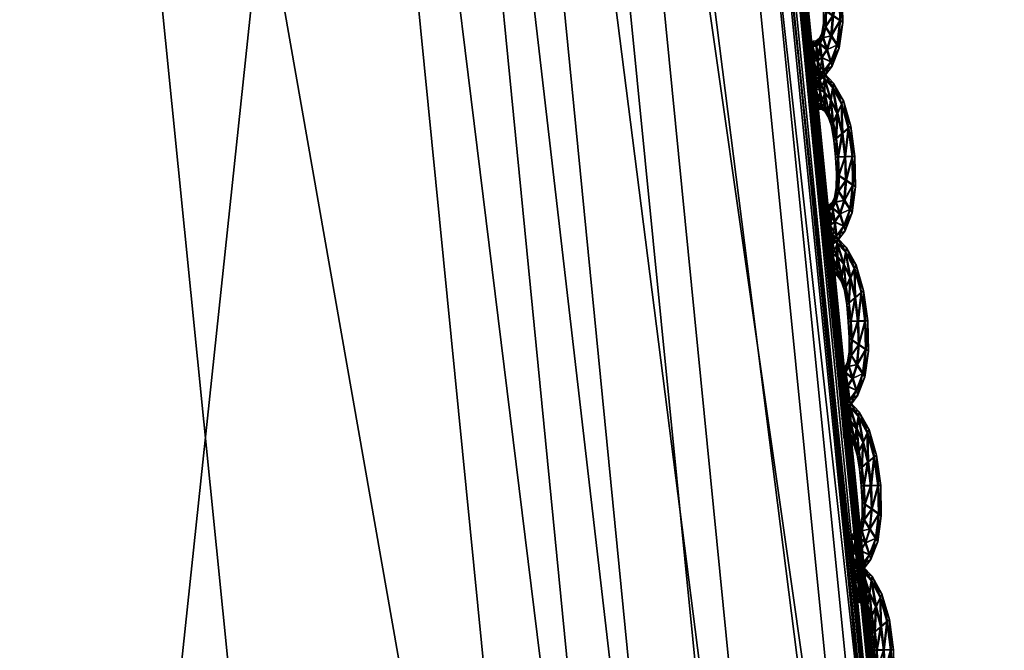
# Model space of a CAD drawing. Extents: x -7.4 to 7.4, y -11.5 to 9.8.
# Tile 385 of 469: x 7.078 to 7.428, y 1.599 to 1.822. Entities that reach past the tile are written whole.
import ezdxf

# ---------------------------------------------------------------- set-up
doc = ezdxf.new("R2010")
doc.units = 0
doc.header["$MEASUREMENT"] = 0
for name, color, linetype in [('A-FURN-3-ST', 150, 'Continuous'), ('A-FURN-3-ST-SEAM', 130, 'Continuous'), ('A-FURN-3-ST-SI', 160, 'Continuous')]:
    doc.layers.add(name, color=color, linetype=linetype)

msp = doc.modelspace()

# ---------------------------------------------------------------- meshes
at = {"layer": 'A-FURN-3-ST'}
mesh = msp.add_polyface(dxfattribs=at)
corners = [(6.79807, 4.56379, 17.6574), (7.0794, 3.58857, 17.67801), (7.07785, 3.58804, 17.67147), (7.28822, 2.48213, 17.70076), (7.2866, 2.48172, 17.69421), (7.08193, 3.58948, 17.68916), (7.29095, 2.48279, 17.71179), (6.8004, 4.56486, 17.66862), (7.41549, 1.23692, 17.70604), (7.29095, 2.48279, 17.68338), (7.28822, 2.48213, 17.68847), (7.41268, 1.23647, 17.71114), (7.33104, 1.22143, 17.75876), (7.20927, 2.45827, 17.73616), (7.18842, 2.45016, 17.75415), (6.9847, 3.54613, 17.73145), (6.95502, 3.52409, 17.82101), (7.15953, 2.43355, 17.84258), (7.00496, 3.55693, 17.71331), (7.24331, 2.4687, 17.73947), (7.03709, 3.57077, 17.71688), (6.72973, 4.52527, 17.69243), (6.75933, 4.54208, 17.69627), (7.06796, 3.58363, 17.71852), (7.27612, 2.47838, 17.74092), (7.36618, 1.22802, 17.76191), (7.40014, 1.23412, 17.7632), (6.79807, 4.56375, 17.64512), (7.0794, 3.58857, 17.66573), (7.08193, 3.58948, 17.66063), (6.79668, 4.56309, 17.65086), (7.4147, 1.23672, 17.75115), (7.29016, 2.4825, 17.72878), (7.41549, 1.23692, 17.73434), (7.08122, 3.58911, 17.70631), (6.78762, 4.55773, 17.69813), (6.79973, 4.56441, 17.68592), (7.41098, 1.23622, 17.71684), (7.41268, 1.23647, 17.72338), (6.86558, 3.4803, 18.00832), (7.07097, 2.40055, 18.02776)]
mesh.append_faces([[corners[k] for k in face] for face in [(0, 1, 2), (1, 3, 4), (4, 2, 1), (5, 6, 3), (3, 1, 5), (7, 5, 1), (8, 9, 10), (11, 10, 4), (12, 13, 14), (14, 15, 16), (16, 17, 14), (13, 18, 15), (15, 14, 13), (19, 20, 18), (18, 13, 19), (21, 18, 20), (22, 20, 23), (24, 23, 20), (20, 19, 24), (25, 19, 13), (26, 24, 19), (27, 28, 29), (28, 10, 9), (9, 29, 28), (2, 4, 10), (10, 28, 2), (30, 2, 28), (31, 32, 24), (33, 6, 32), (32, 34, 23), (23, 24, 32), (35, 23, 34), (36, 34, 5), (6, 5, 34), (34, 32, 6), (37, 4, 3), (38, 3, 6), (39, 40, 17), (17, 16, 39)]])
mesh = msp.add_polyface(dxfattribs=at)
corners = [(7.28822, 2.48213, 17.68847), (7.41268, 1.23647, 17.71114), (7.41549, 1.23692, 17.70604), (7.42329, -0.11335, 17.72247), (7.4261, -0.11318, 17.71734), (7.41098, 1.23622, 17.71684), (7.42159, -0.11343, 17.72818), (7.2866, 2.48172, 17.69421), (7.32012, -0.12072, 17.78766), (7.30979, 1.21632, 17.77656), (7.28138, 1.20586, 17.86388), (7.29174, -0.12455, 17.87437), (7.18842, 2.45016, 17.75415), (7.15953, 2.43355, 17.84258), (7.33104, 1.22143, 17.75876), (7.34141, -0.11883, 17.76993), (7.37663, -0.11644, 17.77306), (7.36618, 1.22802, 17.76191), (7.20927, 2.45827, 17.73616), (7.24331, 2.4687, 17.73947), (7.40014, 1.23412, 17.7632), (7.41066, -0.11417, 17.77427), (7.4253, -0.11322, 17.76233), (7.4147, 1.23672, 17.75115), (7.27612, 2.47838, 17.74092), (7.29016, 2.4825, 17.72878), (7.41549, 1.23692, 17.73434), (7.4261, -0.11318, 17.74563), (7.28822, 2.48213, 17.70076), (7.41268, 1.23647, 17.72338), (7.42329, -0.11335, 17.73472), (7.29095, 2.48279, 17.71179), (6.90353, 1.16466, 18.23564), (6.9137, -0.13967, 18.24374), (7.20377, -0.13218, 18.05602), (7.19337, 1.18501, 18.0467), (7.07097, 2.40055, 18.02776)]
mesh.append_faces([[corners[k] for k in face] for face in [(0, 1, 2), (1, 3, 4), (4, 2, 1), (5, 6, 3), (3, 1, 5), (7, 5, 1), (8, 9, 10), (10, 11, 8), (9, 12, 13), (13, 10, 9), (12, 9, 14), (15, 14, 9), (9, 8, 15), (16, 17, 14), (14, 15, 16), (18, 14, 17), (19, 17, 20), (21, 20, 17), (17, 16, 21), (22, 23, 20), (20, 21, 22), (24, 20, 23), (25, 23, 26), (27, 26, 23), (23, 22, 27), (28, 29, 5), (29, 30, 6), (6, 5, 29), (26, 27, 30), (30, 29, 26), (31, 26, 29), (32, 33, 34), (34, 35, 32), (32, 35, 36), (36, 35, 10), (10, 13, 36), (35, 34, 11), (11, 10, 35)]])
mesh = msp.add_polyface(dxfattribs=at)
corners = [(7.22977, 2.47974, 1.00292), (7.35379, 1.23499, 1.00342), (7.0974, 1.23355, 0.61819), (6.97746, 2.47748, 0.61819), (7.36432, -0.11388, 1.00364), (7.10761, -0.11441, 0.61819), (7.23187, -1.52018, 1.00345), (6.97947, -1.51977, 0.61819), (6.94358, -2.93336, 1.00296), (6.70064, -2.932, 0.61819), (6.49747, -4.30695, 1.00243), (6.26973, -4.302, 0.61819), (2.26399, -2.9313, 0.55836), (2.16775, -1.51952, 0.55836), (3.0253, -1.51952, 0.55836), (3.10702, -2.9313, 0.55836), (2.93167, -0.11466, 0.55836), (2.84505, 1.23285, 0.55836), (2.08805, -0.11466, 0.55836), (2.77575, 2.47636, 0.55836), (2.02663, 1.23285, 0.55836), (2.45224, -5.39073, 0.55836), (2.3693, -4.27613, 0.55836), (3.15503, -4.27547, 0.55836), (4.17159, -2.9313, 0.55836), (5.25451, -2.9313, 0.55836), (4.97271, -4.28639, 0.55836), (4.06343, -4.27934, 0.55836), (3.87811, -5.41615, 0.55836), (4.60186, -5.47272, 0.55836), (6.4913, -0.11462, 0.56582), (6.37871, -1.51956, 0.56582), (5.48815, -0.11466, 0.55836), (5.42456, -1.51952, 0.55836), (6.12967, -2.93138, 0.56582), (6.47938, 1.23293, 0.56582), (6.36909, 2.47649, 0.56582), (5.45958, 1.23285, 0.55836), (5.36104, 2.47636, 0.55836), (5.74344, -4.29463, 0.56582), (4.17689, -0.11466, 0.55836), (4.20372, -1.51956, 0.55836), (4.11143, 1.23285, 0.55836), (4.02429, 2.47636, 0.55836)]
mesh.append_faces([[corners[k] for k in face] for face in [(0, 1, 2), (2, 3, 0), (4, 5, 2), (2, 1, 4), (6, 7, 5), (5, 4, 6), (8, 9, 7), (7, 6, 8), (10, 11, 9), (9, 8, 10), (24, 25, 26), (26, 27, 24), (27, 26, 29), (30, 5, 7), (7, 31, 30), (32, 30, 31), (31, 33, 32), (33, 31, 34), (34, 25, 33), (31, 7, 9), (9, 34, 31), (3, 2, 35), (35, 36, 3), (36, 35, 37), (37, 38, 36), (35, 30, 32), (32, 37, 35), (2, 5, 30), (30, 35, 2), (34, 9, 11), (11, 39, 34), (25, 34, 39), (39, 26, 25), (40, 32, 33), (33, 41, 40), (41, 33, 25), (25, 24, 41), (38, 37, 42), (42, 43, 38), (37, 32, 40), (40, 42, 37)]])
mesh.append_faces([[corners[k] for k in face] for face in [(12, 13, 14), (14, 15, 12), (16, 14, 13), (17, 16, 18), (19, 17, 20), (21, 22, 23), (22, 12, 15), (15, 23, 22), (27, 23, 15), (14, 16, 40), (15, 14, 41), (17, 19, 43), (16, 17, 42)]], dxfattribs={"vtx0": -1, "vtx1": -1, "vtx2": -1})
mesh.append_faces([[corners[k] for k in face] for face in [(15, 24, 27), (23, 27, 28)]], dxfattribs={"vtx0": -1, "vtx2": -1})
mesh.append_faces([[corners[k] for k in face] for face in [(40, 41, 14), (41, 24, 15), (43, 42, 17), (42, 40, 16)]], dxfattribs={"vtx1": -1, "vtx2": -1})
at = {"layer": 'A-FURN-3-ST-SEAM'}
mesh = msp.add_polyface(dxfattribs=at)
corners = [(7.36519, 1.85081, 17.70992), (7.36761, 1.84228, 17.71011), (7.36539, 1.84043, 17.71141), (7.36642, 1.83211, 17.71156), (7.36852, 1.84298, 17.70673), (7.36361, 1.84748, 17.71125), (7.36393, 1.83206, 17.71026), (7.36899, 1.83219, 17.7103), (7.37006, 1.83227, 17.70696), (7.36586, 1.85209, 17.70654), (7.36195, 1.85658, 17.70977), (7.36325, 1.83862, 17.71019), (7.36428, 1.82547, 17.71038), (7.3667, 1.82378, 17.71167), (7.36919, 1.83227, 17.70357), (7.36785, 1.84232, 17.70338), (7.36132, 1.85225, 17.71114), (7.36214, 1.84414, 17.71007), (7.36309, 1.83206, 17.70692), (7.36254, 1.83796, 17.7068), (7.36923, 1.82209, 17.71045), (7.37026, 1.82148, 17.70711), (7.36943, 1.82213, 17.70372), (7.36539, 1.85085, 17.70319), (7.36231, 1.85823, 17.70635), (7.35894, 1.85979, 17.70966), (7.36171, 1.84295, 17.70673), (7.36345, 1.82617, 17.70699), (7.36409, 1.81991, 17.71045), (7.3661, 1.81666, 17.71179), (7.36702, 1.82387, 17.70243), (7.36674, 1.83219, 17.70232), (7.36567, 1.84052, 17.70216), (7.35902, 1.85489, 17.71106), (7.36072, 1.84793, 17.71), (7.3606, 1.84632, 17.70665), (7.36345, 1.83866, 17.70346), (7.36416, 1.83211, 17.70353), (7.36239, 1.84418, 17.70334), (7.36816, 1.81344, 17.71057), (7.36903, 1.81229, 17.70722), (7.3684, 1.81352, 17.70384), (7.36638, 1.81674, 17.70251), (7.36393, 1.84752, 17.70201), (7.36219, 1.85662, 17.70304), (7.35902, 1.8616, 17.70623), (7.357, 1.86099, 17.70958), (7.36092, 1.84797, 17.70327), (7.36448, 1.82555, 17.70364), (7.36342, 1.82115, 17.70707), (7.36325, 1.81604, 17.71049), (7.36456, 1.81175, 17.71182), (7.36428, 1.81995, 17.70372), (7.35696, 1.86288, 17.70619), (7.3574, 1.85588, 17.71103), (7.35918, 1.85003, 17.70992), (7.35934, 1.84822, 17.70661), (7.35938, 1.85007, 17.70319), (7.36159, 1.85229, 17.7019), (7.36594, 1.80751, 17.71061), (7.36654, 1.80594, 17.7073), (7.36615, 1.80755, 17.70387), (7.36484, 1.81184, 17.70258), (7.36345, 1.81612, 17.70376), (7.35918, 1.85979, 17.70292), (7.35724, 1.86099, 17.70285), (7.35566, 1.86305, 17.70616), (7.35574, 1.86111, 17.70958), (7.35934, 1.85493, 17.70178), (7.36286, 1.81769, 17.70711), (7.36203, 1.81389, 17.71049), (7.3627, 1.80899, 17.71182), (7.35593, 1.86115, 17.70285), (7.35617, 1.856, 17.71099), (7.35783, 1.85081, 17.70989), (7.35811, 1.84892, 17.70657), (7.35807, 1.85081, 17.70315), (7.36349, 1.80413, 17.71064), (7.36385, 1.80236, 17.7073), (7.36369, 1.80421, 17.70391), (7.36302, 1.80907, 17.70258), (7.36226, 1.81394, 17.70376), (7.36187, 1.81575, 17.70711), (7.35767, 1.85592, 17.70174), (7.35645, 1.85604, 17.70174), (7.36084, 1.81303, 17.71053), (7.36124, 1.80792, 17.71186), (7.35665, 1.85085, 17.70989), (7.35696, 1.84896, 17.70657), (7.35688, 1.8509, 17.70315), (7.3608, 1.81497, 17.70711), (7.36175, 1.80285, 17.71064), (7.36199, 1.80096, 17.7073), (7.36195, 1.80289, 17.70391), (7.36155, 1.808, 17.70258), (7.36108, 1.81311, 17.7038), (7.35965, 1.81484, 17.70711), (7.35969, 1.81291, 17.71049), (7.36005, 1.80776, 17.71182), (7.35989, 1.81295, 17.70376), (7.36049, 1.80265, 17.71064), (7.36076, 1.80076, 17.7073), (7.36072, 1.80269, 17.70391), (7.36033, 1.80784, 17.70258)]
mesh.append_faces([[corners[k] for k in face] for face in [(2, 1, 0), (1, 2, 3), (0, 1, 4), (0, 5, 2), (6, 3, 2), (3, 7, 1), (8, 4, 1), (4, 9, 0), (5, 0, 10), (11, 2, 5), (3, 6, 12), (2, 11, 6), (7, 3, 13), (1, 7, 8), (4, 8, 14), (9, 4, 15), (10, 0, 9), (10, 16, 5), (5, 17, 11), (12, 6, 18), (12, 13, 3), (6, 11, 19), (13, 20, 7), (21, 8, 7), (22, 14, 8), (14, 15, 4), (15, 23, 9), (9, 24, 10), (16, 10, 25), (17, 5, 16), (11, 17, 26), (19, 18, 6), (18, 27, 12), (13, 12, 28), (26, 19, 11), (20, 13, 29), (7, 20, 21), (8, 21, 22), (14, 22, 30), (15, 14, 31), (23, 15, 32), (24, 9, 23), (25, 10, 24), (25, 33, 16), (16, 34, 17), (35, 26, 17), (18, 19, 36), (27, 18, 37), (28, 12, 27), (28, 29, 13), (19, 26, 38), (29, 39, 20), (40, 21, 20), (41, 22, 21), (42, 30, 22), (30, 31, 14), (31, 32, 15), (32, 43, 23), (23, 44, 24), (24, 45, 25), (33, 25, 46), (34, 16, 33), (17, 34, 35), (26, 35, 47), (38, 36, 19), (36, 37, 18), (37, 48, 27), (27, 49, 28), (29, 28, 50), (47, 38, 26), (39, 29, 51), (20, 39, 40), (21, 40, 41), (22, 41, 42), (30, 42, 52), (31, 30, 48), (32, 31, 37), (43, 32, 36), (44, 23, 43), (45, 24, 44), (25, 45, 53), (53, 46, 25), (46, 54, 33), (33, 55, 34), (56, 35, 34), (57, 47, 35), (36, 38, 43), (37, 36, 32), (48, 37, 31), (49, 27, 48), (50, 28, 49), (50, 51, 29), (38, 47, 58), (51, 59, 39), (60, 40, 39), (61, 41, 40), (62, 42, 41), (63, 52, 42), (52, 48, 30), (43, 58, 44), (44, 64, 45), (65, 53, 45), (46, 53, 66), (54, 46, 67), (55, 33, 54), (34, 55, 56), (35, 56, 57), (47, 57, 68), (58, 43, 38), (48, 52, 49), (49, 69, 50), (51, 50, 70), (68, 58, 47), (59, 51, 71), (39, 59, 60), (40, 60, 61), (41, 61, 62), (42, 62, 63), (52, 63, 69), (64, 44, 58), (45, 64, 65), (53, 65, 72), (72, 66, 53), (66, 67, 46), (67, 73, 54), (54, 74, 55), (56, 55, 74), (57, 56, 75), (68, 57, 76), (69, 49, 52), (70, 50, 69), (70, 71, 51), (58, 68, 64), (71, 77, 59), (78, 60, 59), (79, 61, 60), (80, 62, 61), (81, 63, 62), (82, 69, 63), (83, 65, 64), (84, 72, 65), (74, 54, 73), (74, 75, 56), (75, 76, 57), (76, 83, 68), (69, 82, 70), (71, 70, 85), (64, 68, 83), (77, 71, 86), (59, 77, 78), (60, 78, 79), (61, 79, 80), (62, 80, 81), (63, 81, 82), (65, 83, 84), (73, 87, 74), (75, 74, 87), (76, 75, 88), (83, 76, 89), (70, 82, 90), (90, 85, 70), (85, 86, 71), (86, 91, 77), (78, 77, 91), (79, 78, 92), (80, 79, 93), (81, 80, 94), (82, 81, 95), (89, 84, 83), (87, 88, 75), (88, 89, 76), (95, 90, 82), (85, 90, 96), (86, 85, 97), (91, 86, 98), (91, 92, 78), (92, 93, 79), (93, 94, 80), (94, 95, 81), (90, 95, 99), (99, 96, 90), (96, 97, 85), (97, 98, 86), (98, 100, 91), (92, 91, 100), (93, 92, 101), (94, 93, 102), (95, 94, 103), (103, 99, 95), (100, 101, 92), (101, 102, 93), (102, 103, 94)]])
mesh = msp.add_polyface(dxfattribs=at)
corners = [(7.36979, 1.79251, 17.71091), (7.3722, 1.78398, 17.7111), (7.36998, 1.78213, 17.71239), (7.37101, 1.77385, 17.71255), (7.37315, 1.78468, 17.70771), (7.36824, 1.78918, 17.71224), (7.36852, 1.77376, 17.71125), (7.37358, 1.77389, 17.71129), (7.37461, 1.77398, 17.70794), (7.3705, 1.79379, 17.70753), (7.36662, 1.79832, 17.71076), (7.36781, 1.78032, 17.71118), (7.36883, 1.76722, 17.71137), (7.37129, 1.76548, 17.71266), (7.37378, 1.77398, 17.70456), (7.37244, 1.78403, 17.70437), (7.36591, 1.79399, 17.71213), (7.36674, 1.78588, 17.71106), (7.36769, 1.77376, 17.70791), (7.36709, 1.77966, 17.70779), (7.37378, 1.76379, 17.71144), (7.37481, 1.76318, 17.7081), (7.37402, 1.76384, 17.70471), (7.37002, 1.79256, 17.70418), (7.36702, 1.79997, 17.70734), (7.36365, 1.80153, 17.71064), (7.36626, 1.78464, 17.70771), (7.36804, 1.76787, 17.70798), (7.36864, 1.76161, 17.71144), (7.37066, 1.7584, 17.71274), (7.37156, 1.76557, 17.70342), (7.37129, 1.77389, 17.70327), (7.37026, 1.78221, 17.70315), (7.36369, 1.79663, 17.71205), (7.36531, 1.78967, 17.71099), (7.36515, 1.78806, 17.70764), (7.36804, 1.78036, 17.70441), (7.36872, 1.77385, 17.70452), (7.36697, 1.78592, 17.70433), (7.37275, 1.75518, 17.71156), (7.37362, 1.75399, 17.70821), (7.37295, 1.75522, 17.70482), (7.37097, 1.75848, 17.70349), (7.36852, 1.78926, 17.703), (7.36686, 1.79836, 17.70403), (7.36377, 1.80339, 17.70722), (7.36171, 1.80273, 17.71061), (7.36551, 1.78971, 17.70426), (7.36907, 1.76726, 17.70463), (7.368, 1.76289, 17.70806), (7.36781, 1.75778, 17.71148), (7.36911, 1.7535, 17.71281), (7.36887, 1.7617, 17.70471), (7.36171, 1.80467, 17.70718), (7.36203, 1.79762, 17.71201), (7.36377, 1.79177, 17.71091), (7.36389, 1.78996, 17.7076), (7.36401, 1.79181, 17.70418), (7.36622, 1.79404, 17.70285), (7.3705, 1.74925, 17.71159), (7.37109, 1.74764, 17.70825), (7.37074, 1.7493, 17.70486), (7.36943, 1.75358, 17.70353), (7.368, 1.75786, 17.70475), (7.36389, 1.80158, 17.70391), (7.36195, 1.80277, 17.70387), (7.36041, 1.80479, 17.70714), (7.36044, 1.80285, 17.71057), (7.36397, 1.79667, 17.70277), (7.36741, 1.75943, 17.7081), (7.36662, 1.75564, 17.71148), (7.36729, 1.75073, 17.71281), (7.36068, 1.80289, 17.70384), (7.3608, 1.79774, 17.71198), (7.36246, 1.79256, 17.71087), (7.3627, 1.79066, 17.70756), (7.36266, 1.79259, 17.70414), (7.36804, 1.74587, 17.71163), (7.3684, 1.7441, 17.70829), (7.36824, 1.74596, 17.7049), (7.36757, 1.75082, 17.70357), (7.36682, 1.75568, 17.70475), (7.36646, 1.75749, 17.7081), (7.36234, 1.79766, 17.70273), (7.36112, 1.79778, 17.70273), (7.36543, 1.75477, 17.71148), (7.36583, 1.74966, 17.71281), (7.36128, 1.79263, 17.71087), (7.36151, 1.79074, 17.70756), (7.36147, 1.79268, 17.70414), (7.36535, 1.75671, 17.7081), (7.3663, 1.7446, 17.71163), (7.36658, 1.7427, 17.70829), (7.3665, 1.74468, 17.7049), (7.3661, 1.74975, 17.70357), (7.36563, 1.75486, 17.70475), (7.3642, 1.75658, 17.7081), (7.36424, 1.75465, 17.71148), (7.3646, 1.7495, 17.71281), (7.36448, 1.75469, 17.70475), (7.36507, 1.74439, 17.71163), (7.36531, 1.74249, 17.70829), (7.36527, 1.74447, 17.7049), (7.36492, 1.74958, 17.70357)]
mesh.append_faces([[corners[k] for k in face] for face in [(2, 1, 0), (1, 2, 3), (0, 1, 4), (0, 5, 2), (6, 3, 2), (3, 7, 1), (8, 4, 1), (4, 9, 0), (5, 0, 10), (11, 2, 5), (3, 6, 12), (2, 11, 6), (7, 3, 13), (1, 7, 8), (4, 8, 14), (9, 4, 15), (10, 0, 9), (10, 16, 5), (5, 17, 11), (12, 6, 18), (12, 13, 3), (6, 11, 19), (13, 20, 7), (21, 8, 7), (22, 14, 8), (14, 15, 4), (15, 23, 9), (9, 24, 10), (16, 10, 25), (17, 5, 16), (11, 17, 26), (19, 18, 6), (18, 27, 12), (13, 12, 28), (26, 19, 11), (20, 13, 29), (7, 20, 21), (8, 21, 22), (14, 22, 30), (15, 14, 31), (23, 15, 32), (24, 9, 23), (25, 10, 24), (25, 33, 16), (16, 34, 17), (35, 26, 17), (18, 19, 36), (27, 18, 37), (28, 12, 27), (28, 29, 13), (19, 26, 38), (29, 39, 20), (40, 21, 20), (41, 22, 21), (42, 30, 22), (30, 31, 14), (31, 32, 15), (32, 43, 23), (23, 44, 24), (24, 45, 25), (33, 25, 46), (34, 16, 33), (17, 34, 35), (26, 35, 47), (38, 36, 19), (36, 37, 18), (37, 48, 27), (27, 49, 28), (29, 28, 50), (47, 38, 26), (39, 29, 51), (20, 39, 40), (21, 40, 41), (22, 41, 42), (30, 42, 52), (31, 30, 48), (32, 31, 37), (43, 32, 36), (44, 23, 43), (45, 24, 44), (25, 45, 53), (53, 46, 25), (46, 54, 33), (33, 55, 34), (56, 35, 34), (57, 47, 35), (36, 38, 43), (37, 36, 32), (48, 37, 31), (49, 27, 48), (50, 28, 49), (50, 51, 29), (38, 47, 58), (51, 59, 39), (60, 40, 39), (61, 41, 40), (62, 42, 41), (63, 52, 42), (52, 48, 30), (43, 58, 44), (44, 64, 45), (65, 53, 45), (46, 53, 66), (54, 46, 67), (55, 33, 54), (34, 55, 56), (35, 56, 57), (47, 57, 68), (58, 43, 38), (48, 52, 49), (49, 69, 50), (51, 50, 70), (68, 58, 47), (59, 51, 71), (39, 59, 60), (40, 60, 61), (41, 61, 62), (42, 62, 63), (52, 63, 69), (64, 44, 58), (45, 64, 65), (53, 65, 72), (72, 66, 53), (66, 67, 46), (67, 73, 54), (54, 74, 55), (56, 55, 74), (57, 56, 75), (68, 57, 76), (69, 49, 52), (70, 50, 69), (70, 71, 51), (58, 68, 64), (71, 77, 59), (78, 60, 59), (79, 61, 60), (80, 62, 61), (81, 63, 62), (82, 69, 63), (83, 65, 64), (84, 72, 65), (74, 54, 73), (74, 75, 56), (75, 76, 57), (76, 83, 68), (69, 82, 70), (71, 70, 85), (64, 68, 83), (77, 71, 86), (59, 77, 78), (60, 78, 79), (61, 79, 80), (62, 80, 81), (63, 81, 82), (65, 83, 84), (73, 87, 74), (75, 74, 87), (76, 75, 88), (83, 76, 89), (70, 82, 90), (90, 85, 70), (85, 86, 71), (86, 91, 77), (78, 77, 91), (79, 78, 92), (80, 79, 93), (81, 80, 94), (82, 81, 95), (89, 84, 83), (87, 88, 75), (88, 89, 76), (95, 90, 82), (85, 90, 96), (86, 85, 97), (91, 86, 98), (91, 92, 78), (92, 93, 79), (93, 94, 80), (94, 95, 81), (90, 95, 99), (99, 96, 90), (96, 97, 85), (97, 98, 86), (98, 100, 91), (92, 91, 100), (93, 92, 101), (94, 93, 102), (95, 94, 103), (103, 99, 95), (100, 101, 92), (101, 102, 93), (102, 103, 94)]])
mesh = msp.add_polyface(dxfattribs=at)
corners = [(7.37437, 1.73425, 17.7119), (7.37679, 1.72568, 17.71209), (7.37453, 1.72387, 17.71338), (7.37556, 1.71555, 17.71353), (7.3777, 1.72639, 17.70871), (7.37279, 1.73092, 17.71323), (7.37307, 1.71551, 17.71224), (7.37814, 1.71559, 17.71228), (7.3792, 1.71567, 17.70889), (7.37505, 1.73549, 17.70851), (7.37121, 1.74006, 17.71175), (7.37239, 1.72206, 17.71213), (7.37342, 1.70896, 17.71236), (7.37584, 1.70723, 17.71365), (7.37837, 1.71567, 17.70555), (7.37699, 1.72573, 17.70536), (7.3705, 1.73574, 17.71311), (7.37133, 1.72762, 17.71205), (7.37224, 1.71551, 17.70886), (7.37169, 1.7214, 17.70878), (7.37837, 1.7055, 17.71243), (7.3794, 1.70488, 17.70908), (7.37857, 1.70558, 17.7057), (7.37457, 1.73429, 17.70517), (7.37156, 1.74167, 17.70832), (7.36824, 1.74328, 17.71163), (7.37085, 1.72639, 17.70871), (7.37259, 1.70962, 17.70897), (7.37323, 1.70335, 17.71239), (7.37521, 1.7001, 17.71373), (7.37616, 1.70731, 17.70437), (7.37588, 1.71564, 17.70426), (7.37485, 1.72395, 17.7041), (7.36824, 1.73837, 17.713), (7.36986, 1.73141, 17.71194), (7.36971, 1.72981, 17.70863), (7.37259, 1.7221, 17.70539), (7.37331, 1.71555, 17.70551), (7.37153, 1.72766, 17.70532), (7.3773, 1.69688, 17.71255), (7.37817, 1.69569, 17.7092), (7.37754, 1.69697, 17.70578), (7.37552, 1.70018, 17.70448), (7.37311, 1.73096, 17.70399), (7.37141, 1.74006, 17.70502), (7.36832, 1.74513, 17.70821), (7.3663, 1.74447, 17.71156), (7.3701, 1.73145, 17.7052), (7.37362, 1.709, 17.70562), (7.37256, 1.70459, 17.70901), (7.37236, 1.69952, 17.71247), (7.37366, 1.69524, 17.7138), (7.37342, 1.70344, 17.70566), (7.36626, 1.74641, 17.70813), (7.36662, 1.73937, 17.71296), (7.36832, 1.73351, 17.7119), (7.36848, 1.7317, 17.70859), (7.36856, 1.73355, 17.70517), (7.37082, 1.73578, 17.70384), (7.37505, 1.69095, 17.71258), (7.37568, 1.68939, 17.70924), (7.37528, 1.69104, 17.70585), (7.37398, 1.69532, 17.70452), (7.37259, 1.6996, 17.70574), (7.36844, 1.74332, 17.7049), (7.3665, 1.74451, 17.70482), (7.36499, 1.74657, 17.70813), (7.36504, 1.74464, 17.71156), (7.36856, 1.73842, 17.70376), (7.37196, 1.70117, 17.70905), (7.37117, 1.69738, 17.71247), (7.37184, 1.69248, 17.7138), (7.36523, 1.74464, 17.70482), (7.36539, 1.73949, 17.71296), (7.36702, 1.73429, 17.71186), (7.36725, 1.7324, 17.70855), (7.36721, 1.73434, 17.70513), (7.37259, 1.68761, 17.71262), (7.37299, 1.68584, 17.70928), (7.37283, 1.6877, 17.70589), (7.37216, 1.69256, 17.70456), (7.37141, 1.69742, 17.70574), (7.37101, 1.69924, 17.70908), (7.36689, 1.73944, 17.70372), (7.36567, 1.73953, 17.70372), (7.36998, 1.69651, 17.71247), (7.37038, 1.69141, 17.7138), (7.36583, 1.73438, 17.71186), (7.3661, 1.73249, 17.70855), (7.36607, 1.73442, 17.70513), (7.36994, 1.69849, 17.70908), (7.37085, 1.68634, 17.71262), (7.37113, 1.68444, 17.70928), (7.37109, 1.68642, 17.70589), (7.37069, 1.69153, 17.70456), (7.37018, 1.6966, 17.70574), (7.36876, 1.69833, 17.70908), (7.36883, 1.69639, 17.71247), (7.36919, 1.69124, 17.7138), (7.36903, 1.69647, 17.70574), (7.36963, 1.68613, 17.71262), (7.36986, 1.68424, 17.70928), (7.36982, 1.68621, 17.70589), (7.36947, 1.69132, 17.70456)]
mesh.append_faces([[corners[k] for k in face] for face in [(2, 1, 0), (1, 2, 3), (0, 1, 4), (0, 5, 2), (6, 3, 2), (3, 7, 1), (8, 4, 1), (4, 9, 0), (5, 0, 10), (11, 2, 5), (3, 6, 12), (2, 11, 6), (7, 3, 13), (1, 7, 8), (4, 8, 14), (9, 4, 15), (10, 0, 9), (10, 16, 5), (5, 17, 11), (12, 6, 18), (12, 13, 3), (6, 11, 19), (13, 20, 7), (21, 8, 7), (22, 14, 8), (14, 15, 4), (15, 23, 9), (9, 24, 10), (16, 10, 25), (17, 5, 16), (11, 17, 26), (19, 18, 6), (18, 27, 12), (13, 12, 28), (26, 19, 11), (20, 13, 29), (7, 20, 21), (8, 21, 22), (14, 22, 30), (15, 14, 31), (23, 15, 32), (24, 9, 23), (25, 10, 24), (25, 33, 16), (16, 34, 17), (35, 26, 17), (18, 19, 36), (27, 18, 37), (28, 12, 27), (28, 29, 13), (19, 26, 38), (29, 39, 20), (40, 21, 20), (41, 22, 21), (42, 30, 22), (30, 31, 14), (31, 32, 15), (32, 43, 23), (23, 44, 24), (24, 45, 25), (33, 25, 46), (34, 16, 33), (17, 34, 35), (26, 35, 47), (38, 36, 19), (36, 37, 18), (37, 48, 27), (27, 49, 28), (29, 28, 50), (47, 38, 26), (39, 29, 51), (20, 39, 40), (21, 40, 41), (22, 41, 42), (30, 42, 52), (31, 30, 48), (32, 31, 37), (43, 32, 36), (44, 23, 43), (45, 24, 44), (25, 45, 53), (53, 46, 25), (46, 54, 33), (33, 55, 34), (56, 35, 34), (57, 47, 35), (36, 38, 43), (37, 36, 32), (48, 37, 31), (49, 27, 48), (50, 28, 49), (50, 51, 29), (38, 47, 58), (51, 59, 39), (60, 40, 39), (61, 41, 40), (62, 42, 41), (63, 52, 42), (52, 48, 30), (43, 58, 44), (44, 64, 45), (65, 53, 45), (46, 53, 66), (54, 46, 67), (55, 33, 54), (34, 55, 56), (35, 56, 57), (47, 57, 68), (58, 43, 38), (48, 52, 49), (49, 69, 50), (51, 50, 70), (68, 58, 47), (59, 51, 71), (39, 59, 60), (40, 60, 61), (41, 61, 62), (42, 62, 63), (52, 63, 69), (64, 44, 58), (45, 64, 65), (53, 65, 72), (72, 66, 53), (66, 67, 46), (67, 73, 54), (54, 74, 55), (56, 55, 74), (57, 56, 75), (68, 57, 76), (69, 49, 52), (70, 50, 69), (70, 71, 51), (58, 68, 64), (71, 77, 59), (78, 60, 59), (79, 61, 60), (80, 62, 61), (81, 63, 62), (82, 69, 63), (83, 65, 64), (84, 72, 65), (74, 54, 73), (74, 75, 56), (75, 76, 57), (76, 83, 68), (69, 82, 70), (71, 70, 85), (64, 68, 83), (77, 71, 86), (59, 77, 78), (60, 78, 79), (61, 79, 80), (62, 80, 81), (63, 81, 82), (65, 83, 84), (73, 87, 74), (75, 74, 87), (76, 75, 88), (83, 76, 89), (70, 82, 90), (90, 85, 70), (85, 86, 71), (86, 91, 77), (78, 77, 91), (79, 78, 92), (80, 79, 93), (81, 80, 94), (82, 81, 95), (89, 84, 83), (87, 88, 75), (88, 89, 76), (95, 90, 82), (85, 90, 96), (86, 85, 97), (91, 86, 98), (91, 92, 78), (92, 93, 79), (93, 94, 80), (94, 95, 81), (90, 95, 99), (99, 96, 90), (96, 97, 85), (97, 98, 86), (98, 100, 91), (92, 91, 100), (93, 92, 101), (94, 93, 102), (95, 94, 103), (103, 99, 95), (100, 101, 92), (101, 102, 93), (102, 103, 94)]])
mesh = msp.add_polyface(dxfattribs=at)
corners = [(7.37893, 1.67596, 17.71289), (7.38134, 1.66739, 17.71308), (7.37912, 1.66558, 17.71437), (7.38011, 1.65725, 17.71448), (7.38229, 1.66809, 17.70969), (7.37738, 1.67262, 17.71422), (7.37766, 1.65725, 17.71323), (7.38268, 1.65734, 17.71327), (7.38376, 1.65737, 17.70989), (7.37964, 1.67719, 17.7095), (7.37576, 1.68176, 17.71274), (7.37695, 1.6638, 17.71311), (7.37798, 1.65066, 17.71331), (7.38043, 1.64893, 17.71464), (7.38292, 1.65737, 17.70654), (7.38158, 1.66747, 17.70635), (7.37505, 1.67744, 17.71411), (7.37588, 1.66936, 17.713), (7.37679, 1.65725, 17.70984), (7.37624, 1.66315, 17.70977), (7.38292, 1.6472, 17.71342), (7.38395, 1.64658, 17.71004), (7.38316, 1.64728, 17.70669), (7.37916, 1.676, 17.70616), (7.37612, 1.68341, 17.70931), (7.37279, 1.68502, 17.71258), (7.3754, 1.66813, 17.70969), (7.37714, 1.65136, 17.70992), (7.37778, 1.6451, 17.71338), (7.3798, 1.64184, 17.71471), (7.38071, 1.64901, 17.70536), (7.38043, 1.65734, 17.70524), (7.3794, 1.66566, 17.70509), (7.37279, 1.68012, 17.71399), (7.37441, 1.67315, 17.71293), (7.37429, 1.67155, 17.70962), (7.37719, 1.66384, 17.70639), (7.37786, 1.65729, 17.7065), (7.37612, 1.6694, 17.70627), (7.38189, 1.63859, 17.7135), (7.38276, 1.63739, 17.71015), (7.38209, 1.63867, 17.70677), (7.38007, 1.64192, 17.70547), (7.37766, 1.6727, 17.70494), (7.376, 1.6818, 17.706), (7.37287, 1.68687, 17.7092), (7.37085, 1.68621, 17.71255), (7.37465, 1.67319, 17.70619), (7.37822, 1.65074, 17.70657), (7.37714, 1.64633, 17.71), (7.37695, 1.64127, 17.71342), (7.37825, 1.63694, 17.71475), (7.37801, 1.64514, 17.70665), (7.37082, 1.68815, 17.70912), (7.37117, 1.6811, 17.71395), (7.37291, 1.67526, 17.71289), (7.37303, 1.67344, 17.70954), (7.37311, 1.67529, 17.70616), (7.37536, 1.67752, 17.70482), (7.37964, 1.6327, 17.71357), (7.38023, 1.63113, 17.71023), (7.37984, 1.63274, 17.70684), (7.37853, 1.63706, 17.70551), (7.37714, 1.64131, 17.70669), (7.37303, 1.68506, 17.70589), (7.37109, 1.68625, 17.70582), (7.36955, 1.68832, 17.70912), (7.36959, 1.68638, 17.71255), (7.37311, 1.68016, 17.70475), (7.37655, 1.64292, 17.71004), (7.37576, 1.63912, 17.71346), (7.37643, 1.63422, 17.71479), (7.36982, 1.68642, 17.70582), (7.36994, 1.68123, 17.71395), (7.37156, 1.67604, 17.71285), (7.3718, 1.67414, 17.70954), (7.3718, 1.67608, 17.70612), (7.37719, 1.62936, 17.71361), (7.37754, 1.62759, 17.71026), (7.37738, 1.62944, 17.70684), (7.37671, 1.63431, 17.70555), (7.37596, 1.63917, 17.70673), (7.3756, 1.64098, 17.71007), (7.37149, 1.68119, 17.70471), (7.37026, 1.68131, 17.70467), (7.37453, 1.63826, 17.71346), (7.37493, 1.63315, 17.71479), (7.37038, 1.67612, 17.71285), (7.37066, 1.67422, 17.7095), (7.37061, 1.67616, 17.70612), (7.37449, 1.64024, 17.71007), (7.37544, 1.62808, 17.71361), (7.37572, 1.62623, 17.71026), (7.37564, 1.62816, 17.70688), (7.37524, 1.63327, 17.70555), (7.37477, 1.63834, 17.70673), (7.37334, 1.64011, 17.71007), (7.37339, 1.63813, 17.71346), (7.37374, 1.63298, 17.71479), (7.37358, 1.63822, 17.70673), (7.37418, 1.62787, 17.71357), (7.37445, 1.62602, 17.71026), (7.37441, 1.62796, 17.70684), (7.37406, 1.63311, 17.70551)]
mesh.append_faces([[corners[k] for k in face] for face in [(2, 1, 0), (1, 2, 3), (0, 1, 4), (0, 5, 2), (6, 3, 2), (3, 7, 1), (8, 4, 1), (4, 9, 0), (5, 0, 10), (11, 2, 5), (3, 6, 12), (2, 11, 6), (7, 3, 13), (1, 7, 8), (4, 8, 14), (9, 4, 15), (10, 0, 9), (10, 16, 5), (5, 17, 11), (12, 6, 18), (12, 13, 3), (6, 11, 19), (13, 20, 7), (21, 8, 7), (22, 14, 8), (14, 15, 4), (15, 23, 9), (9, 24, 10), (16, 10, 25), (17, 5, 16), (11, 17, 26), (19, 18, 6), (18, 27, 12), (13, 12, 28), (26, 19, 11), (20, 13, 29), (7, 20, 21), (8, 21, 22), (14, 22, 30), (15, 14, 31), (23, 15, 32), (24, 9, 23), (25, 10, 24), (25, 33, 16), (16, 34, 17), (35, 26, 17), (18, 19, 36), (27, 18, 37), (28, 12, 27), (28, 29, 13), (19, 26, 38), (29, 39, 20), (40, 21, 20), (41, 22, 21), (42, 30, 22), (30, 31, 14), (31, 32, 15), (32, 43, 23), (23, 44, 24), (24, 45, 25), (33, 25, 46), (34, 16, 33), (17, 34, 35), (26, 35, 47), (38, 36, 19), (36, 37, 18), (37, 48, 27), (27, 49, 28), (29, 28, 50), (47, 38, 26), (39, 29, 51), (20, 39, 40), (21, 40, 41), (22, 41, 42), (30, 42, 52), (31, 30, 48), (32, 31, 37), (43, 32, 36), (44, 23, 43), (45, 24, 44), (25, 45, 53), (53, 46, 25), (46, 54, 33), (33, 55, 34), (56, 35, 34), (57, 47, 35), (36, 38, 43), (37, 36, 32), (48, 37, 31), (49, 27, 48), (50, 28, 49), (50, 51, 29), (38, 47, 58), (51, 59, 39), (60, 40, 39), (61, 41, 40), (62, 42, 41), (63, 52, 42), (52, 48, 30), (43, 58, 44), (44, 64, 45), (65, 53, 45), (46, 53, 66), (54, 46, 67), (55, 33, 54), (34, 55, 56), (35, 56, 57), (47, 57, 68), (58, 43, 38), (48, 52, 49), (49, 69, 50), (51, 50, 70), (68, 58, 47), (59, 51, 71), (39, 59, 60), (40, 60, 61), (41, 61, 62), (42, 62, 63), (52, 63, 69), (64, 44, 58), (45, 64, 65), (53, 65, 72), (72, 66, 53), (66, 67, 46), (67, 73, 54), (54, 74, 55), (56, 55, 74), (57, 56, 75), (68, 57, 76), (69, 49, 52), (70, 50, 69), (70, 71, 51), (58, 68, 64), (71, 77, 59), (78, 60, 59), (79, 61, 60), (80, 62, 61), (81, 63, 62), (82, 69, 63), (83, 65, 64), (84, 72, 65), (74, 54, 73), (74, 75, 56), (75, 76, 57), (76, 83, 68), (69, 82, 70), (71, 70, 85), (64, 68, 83), (77, 71, 86), (59, 77, 78), (60, 78, 79), (61, 79, 80), (62, 80, 81), (63, 81, 82), (65, 83, 84), (73, 87, 74), (75, 74, 87), (76, 75, 88), (83, 76, 89), (70, 82, 90), (90, 85, 70), (85, 86, 71), (86, 91, 77), (78, 77, 91), (79, 78, 92), (80, 79, 93), (81, 80, 94), (82, 81, 95), (89, 84, 83), (87, 88, 75), (88, 89, 76), (95, 90, 82), (85, 90, 96), (86, 85, 97), (91, 86, 98), (91, 92, 78), (92, 93, 79), (93, 94, 80), (94, 95, 81), (90, 95, 99), (99, 96, 90), (96, 97, 85), (97, 98, 86), (98, 100, 91), (92, 91, 100), (93, 92, 101), (94, 93, 102), (95, 94, 103), (103, 99, 95), (100, 101, 92), (101, 102, 93), (102, 103, 94)]])
mesh = msp.add_polyface(dxfattribs=at)
corners = [(7.38351, 1.61766, 17.71388), (7.38593, 1.60909, 17.71407), (7.38367, 1.60732, 17.71536), (7.3847, 1.599, 17.71547), (7.38684, 1.60979, 17.71068), (7.38194, 1.61436, 17.71521), (7.38221, 1.59895, 17.71422), (7.38728, 1.59904, 17.71422), (7.38834, 1.59908, 17.71087), (7.38419, 1.61893, 17.71049), (7.38035, 1.62351, 17.71368), (7.38154, 1.6055, 17.71411), (7.38256, 1.5924, 17.71429), (7.38498, 1.59063, 17.71559), (7.38747, 1.59908, 17.70749), (7.38613, 1.60917, 17.70734), (7.37964, 1.61918, 17.71506), (7.38043, 1.61106, 17.71399), (7.38138, 1.599, 17.71084), (7.38079, 1.60484, 17.71076), (7.38751, 1.5889, 17.71437), (7.38854, 1.58828, 17.71103), (7.38771, 1.58898, 17.70764), (7.38371, 1.6177, 17.70714), (7.38071, 1.62516, 17.7103), (7.37738, 1.62676, 17.71357), (7.37999, 1.60987, 17.71064), (7.38173, 1.5931, 17.71091), (7.38237, 1.58684, 17.71437), (7.38435, 1.58355, 17.7157), (7.3853, 1.59071, 17.70635), (7.38502, 1.59908, 17.70623), (7.38399, 1.60736, 17.70608), (7.37738, 1.62186, 17.71498), (7.379, 1.61485, 17.71391), (7.37885, 1.61329, 17.71061), (7.38173, 1.60554, 17.70737), (7.38245, 1.59904, 17.70749), (7.38067, 1.61111, 17.70726), (7.38644, 1.58033, 17.71448), (7.38732, 1.57913, 17.71114), (7.38668, 1.58037, 17.70776), (7.38466, 1.58362, 17.70642), (7.38225, 1.61444, 17.70593), (7.38055, 1.62355, 17.70696), (7.37746, 1.62857, 17.71019), (7.3754, 1.62796, 17.71353), (7.3792, 1.6149, 17.70718), (7.38276, 1.59244, 17.70756), (7.3817, 1.58807, 17.71099), (7.3815, 1.58301, 17.71441), (7.38281, 1.57868, 17.71574), (7.38256, 1.58688, 17.70764), (7.3754, 1.62989, 17.71011), (7.37576, 1.62285, 17.71494), (7.37746, 1.617, 17.71384), (7.37758, 1.61519, 17.71053), (7.3777, 1.61704, 17.70711), (7.37992, 1.61923, 17.70582), (7.38419, 1.5744, 17.71456), (7.38482, 1.57283, 17.71121), (7.38443, 1.57448, 17.70783), (7.38312, 1.57876, 17.7065), (7.38173, 1.58305, 17.70768), (7.37758, 1.62676, 17.70684), (7.37564, 1.628, 17.7068), (7.3741, 1.63006, 17.71011), (7.37414, 1.62812, 17.71353), (7.37766, 1.6219, 17.70574), (7.3811, 1.58465, 17.71103), (7.38031, 1.58086, 17.71445), (7.38098, 1.57596, 17.71578), (7.37437, 1.62816, 17.7068), (7.37453, 1.62301, 17.71494), (7.37616, 1.61778, 17.71384), (7.37639, 1.61588, 17.71053), (7.37635, 1.61782, 17.70711), (7.38173, 1.5711, 17.71456), (7.38213, 1.56929, 17.71125), (7.38197, 1.57118, 17.70783), (7.3813, 1.57604, 17.7065), (7.38055, 1.5809, 17.70771), (7.38015, 1.58272, 17.71103), (7.37604, 1.62293, 17.7057), (7.37481, 1.62305, 17.70566), (7.37912, 1.58004, 17.71445), (7.37952, 1.57493, 17.71578), (7.37497, 1.61786, 17.7138), (7.37521, 1.61597, 17.71049), (7.37517, 1.6179, 17.70707), (7.37904, 1.58198, 17.71106), (7.37999, 1.56982, 17.71456), (7.38027, 1.56797, 17.71125), (7.38023, 1.56991, 17.70783), (7.3798, 1.57501, 17.7065), (7.37932, 1.58008, 17.70771), (7.3779, 1.58185, 17.71103), (7.37793, 1.57987, 17.71445), (7.37829, 1.57477, 17.71578), (7.37817, 1.57996, 17.70771), (7.37877, 1.56966, 17.71456), (7.379, 1.56777, 17.71121), (7.37896, 1.5697, 17.70783), (7.37861, 1.57485, 17.7065)]
mesh.append_faces([[corners[k] for k in face] for face in [(2, 1, 0), (1, 2, 3), (0, 1, 4), (0, 5, 2), (6, 3, 2), (3, 7, 1), (8, 4, 1), (4, 9, 0), (5, 0, 10), (11, 2, 5), (3, 6, 12), (2, 11, 6), (7, 3, 13), (1, 7, 8), (4, 8, 14), (9, 4, 15), (10, 0, 9), (10, 16, 5), (5, 17, 11), (12, 6, 18), (12, 13, 3), (6, 11, 19), (13, 20, 7), (21, 8, 7), (22, 14, 8), (14, 15, 4), (15, 23, 9), (9, 24, 10), (16, 10, 25), (17, 5, 16), (11, 17, 26), (19, 18, 6), (18, 27, 12), (13, 12, 28), (26, 19, 11), (20, 13, 29), (7, 20, 21), (8, 21, 22), (14, 22, 30), (15, 14, 31), (23, 15, 32), (24, 9, 23), (25, 10, 24), (25, 33, 16), (16, 34, 17), (35, 26, 17), (18, 19, 36), (27, 18, 37), (28, 12, 27), (28, 29, 13), (19, 26, 38), (29, 39, 20), (40, 21, 20), (41, 22, 21), (42, 30, 22), (30, 31, 14), (31, 32, 15), (32, 43, 23), (23, 44, 24), (24, 45, 25), (33, 25, 46), (34, 16, 33), (17, 34, 35), (26, 35, 47), (38, 36, 19), (36, 37, 18), (37, 48, 27), (27, 49, 28), (29, 28, 50), (47, 38, 26), (39, 29, 51), (20, 39, 40), (21, 40, 41), (22, 41, 42), (30, 42, 52), (31, 30, 48), (32, 31, 37), (43, 32, 36), (44, 23, 43), (45, 24, 44), (25, 45, 53), (53, 46, 25), (46, 54, 33), (33, 55, 34), (56, 35, 34), (57, 47, 35), (36, 38, 43), (37, 36, 32), (48, 37, 31), (49, 27, 48), (50, 28, 49), (50, 51, 29), (38, 47, 58), (51, 59, 39), (60, 40, 39), (61, 41, 40), (62, 42, 41), (63, 52, 42), (52, 48, 30), (43, 58, 44), (44, 64, 45), (65, 53, 45), (46, 53, 66), (54, 46, 67), (55, 33, 54), (34, 55, 56), (35, 56, 57), (47, 57, 68), (58, 43, 38), (48, 52, 49), (49, 69, 50), (51, 50, 70), (68, 58, 47), (59, 51, 71), (39, 59, 60), (40, 60, 61), (41, 61, 62), (42, 62, 63), (52, 63, 69), (64, 44, 58), (45, 64, 65), (53, 65, 72), (72, 66, 53), (66, 67, 46), (67, 73, 54), (54, 74, 55), (56, 55, 74), (57, 56, 75), (68, 57, 76), (69, 49, 52), (70, 50, 69), (70, 71, 51), (58, 68, 64), (71, 77, 59), (78, 60, 59), (79, 61, 60), (80, 62, 61), (81, 63, 62), (82, 69, 63), (83, 65, 64), (84, 72, 65), (74, 54, 73), (74, 75, 56), (75, 76, 57), (76, 83, 68), (69, 82, 70), (71, 70, 85), (64, 68, 83), (77, 71, 86), (59, 77, 78), (60, 78, 79), (61, 79, 80), (62, 80, 81), (63, 81, 82), (65, 83, 84), (73, 87, 74), (75, 74, 87), (76, 75, 88), (83, 76, 89), (70, 82, 90), (90, 85, 70), (85, 86, 71), (86, 91, 77), (78, 77, 91), (79, 78, 92), (80, 79, 93), (81, 80, 94), (82, 81, 95), (89, 84, 83), (87, 88, 75), (88, 89, 76), (95, 90, 82), (85, 90, 96), (86, 85, 97), (91, 86, 98), (91, 92, 78), (92, 93, 79), (93, 94, 80), (94, 95, 81), (90, 95, 99), (99, 96, 90), (96, 97, 85), (97, 98, 86), (98, 100, 91), (92, 91, 100), (93, 92, 101), (94, 93, 102), (95, 94, 103), (103, 99, 95), (100, 101, 92), (101, 102, 93), (102, 103, 94)]])
at = {"layer": 'A-FURN-3-ST-SI'}
mesh = msp.add_polyface(dxfattribs=at)
corners = [(6.45394, 5.42764, 17.62188), (6.8004, 4.56486, 17.64002), (6.80151, 4.5654, 17.37185), (6.45489, 5.42822, 17.35409), (6.80167, 4.56548, 11.48407), (6.45504, 5.42835, 11.46894), (7.08193, 3.58948, 17.66063), (7.29095, 2.48279, 17.68338), (7.29222, 2.48312, 17.4143), (7.08311, 3.58989, 17.39201), (7.08331, 3.58998, 11.50123), (7.29238, 2.48316, 11.5202), (7.4168, 1.23713, 17.43647), (7.41549, 1.23692, 17.70604), (7.4261, -0.11318, 17.71734), (7.417, 1.23713, 11.53907), (7.4276, -0.11309, 11.5485), (6.80044, 4.56524, 7.24937), (6.45382, 5.42806, 7.24032), (6.79186, 4.56363, 2.97067), (6.44523, 5.42621, 2.96767), (7.29115, 2.48304, 7.27105), (7.08208, 3.58977, 7.25968), (7.0735, 3.58845, 2.97413), (7.2826, 2.48205, 2.9779), (7.41577, 1.23705, 7.28239), (7.40718, 1.23643, 2.9817), (6.74132, 4.55996, 1.00205), (6.39632, 5.42196, 1.00167), (7.22977, 2.47974, 1.00292), (7.02166, 3.58544, 1.00247), (7.35379, 1.23499, 1.00342)]
mesh.append_faces([[corners[k] for k in face] for face in [(0, 1, 2), (2, 3, 0), (3, 2, 4), (4, 5, 3), (6, 7, 8), (8, 9, 6), (1, 6, 9), (9, 2, 1), (2, 9, 10), (10, 4, 2), (9, 8, 11), (11, 10, 9), (12, 13, 14), (7, 13, 12), (12, 8, 7), (8, 12, 15), (15, 11, 8), (16, 15, 12), (5, 4, 17), (17, 18, 5), (17, 19, 20), (20, 18, 17), (10, 11, 21), (21, 22, 10), (4, 10, 22), (22, 17, 4), (22, 23, 19), (19, 17, 22), (21, 24, 23), (23, 22, 21), (25, 15, 16), (11, 15, 25), (25, 21, 11), (25, 26, 24), (24, 21, 25), (20, 19, 27), (27, 28, 20), (24, 29, 30), (30, 23, 24), (19, 23, 30), (30, 27, 19), (26, 31, 29), (29, 24, 26)]])

doc.saveas('drawing.dxf')
